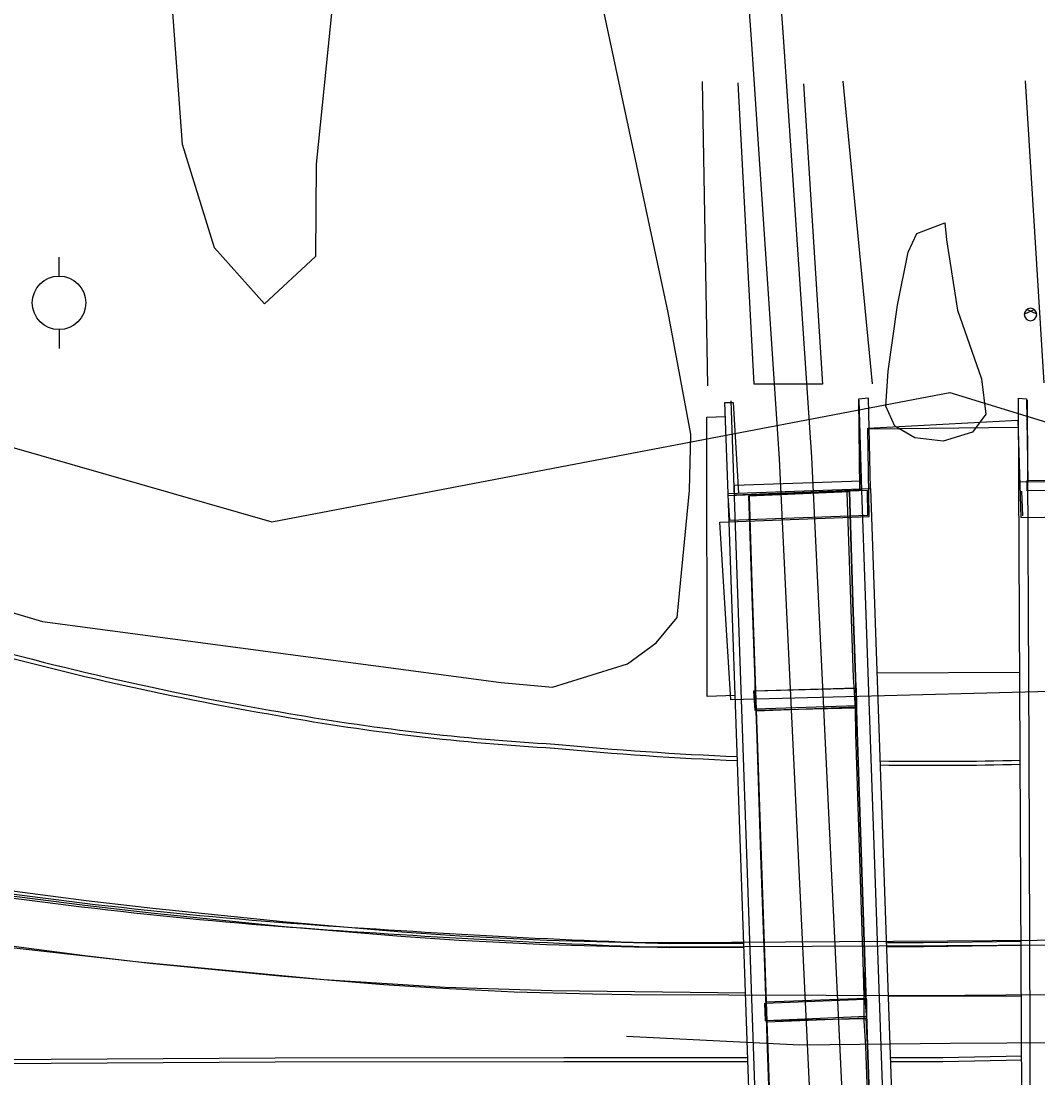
# Model space of a CAD drawing. Extents: x 2145380 to 2156929, y 139568 to 149130.
# Drawn here: x 2153863.9 to 2154015.9, y 142973.5 to 143131.5 of the extents above; entities that cross this region are included whole.
import ezdxf

# ---------------------------------------------------------------- set-up
doc = ezdxf.new("R2010")
doc.units = 0
for name, color, linetype in [('TOPO_Bridge', 7, 'Continuous'), ('TOPO_BRIDGE_Floor Deck', 7, 'Continuous'), ('TOPO_BRIDGE_Low Beam', 7, 'Continuous'), ('TOPO_BRIDGE_Pier', 7, 'Continuous'), ('TOPO_BRIDGE_Wingwall', 7, 'Continuous'), ('TOPO_Concrete', 7, 'Continuous'), ('TOPO_Curb Back', 7, 'Continuous'), ('TOPO_Curb Gut', 7, 'Continuous'), ('TOPO_Fence', 7, 'Continuous'), ('TOPO_Guardrail', 7, 'Continuous'), ('TOPO_Misc', 7, 'Continuous'), ('TOPO_Power Pole', 7, 'Continuous'), ('TOPO_RR Rail', 7, 'Continuous'), ('TOPO_Toe Bank', 7, 'Continuous'), ('TOPO_Top Bank', 7, 'Continuous'), ('TOPO_Tree', 7, 'Continuous'), ('TOPO_Tree Line', 7, 'Continuous'), ('TOPO_Wall Freestanding', 7, 'Continuous')]:
    doc.layers.add(name, color=color, linetype=linetype)

# ---------------------------------------------------------------- blocks, each defined once
blk = doc.blocks.new('POWPOL')
at = {"layer": 'TOPO_Power Pole'}
for p, q in [((0, 10.16), (0, 17.34)), ((0, -10.16), (0, -17.34))]:
    blk.add_line(p, q, dxfattribs=at)
blk.add_circle((0, 0), 10.16, dxfattribs=at)

msp = doc.modelspace()

# ---------------------------------------------------------------- linework, layer by layer
at = {"layer": 'TOPO_Bridge'}
for points in [[(2153989.56, 143061.4), (2153989.17, 143074.84)], [(2153989.17, 143074.84), (2153989.56, 143061.4), (2153994.39, 142922.36), (2153998.12, 142814.22)], [(2154014.35, 143074.81), (2154014.61, 143022.41), (2154014.94, 142922.49), (2154015.46, 142814.38)], [(2153978.92, 142813.66), (2153975.36, 142922.01), (2153970.09, 143074.74)]]:
    msp.add_lwpolyline(points, dxfattribs=at)
at = {"layer": 'TOPO_BRIDGE_Floor Deck'}
for points in [[(2154014.22, 142828.01), (2154013.11, 143062.6), (2154033.45, 143062.7), (2154034.56, 142828.11)], [(2153990.92, 143061.63), (2153999, 142829.23), (2153977.72, 142828.49), (2153969.63, 143060.89)]]:
    msp.add_lwpolyline(points, close=True, dxfattribs=at)
at = {"layer": 'TOPO_BRIDGE_Low Beam'}
for points in [[(2153976.61, 142947.48), (2153975.52, 142977.9), (2153975.15, 142988.8), (2153973.95, 143024.36), (2153973.65, 143032.79), (2153973.23, 143045.5), (2153972.72, 143060.52), (2153987.76, 143061.16), (2153988.27, 143044.54), (2153988.68, 143033.47), (2153988.91, 143025.27), (2153989.2, 143016.3), (2153990.11, 142989.34), (2153990.47, 142978.49), (2153991.18, 142957.93)], [(2153972.76, 143060.54), (2153973.64, 143032.93), (2153973.66, 143031.61)], [(2153995.48, 142828.12), (2153994.61, 142857.63), (2153994.53, 142859.16), (2153994.31, 142862.36), (2153994.22, 142866.3), (2153992.45, 142916.8), (2153992.33, 142920.59), (2153992.08, 142923.97), (2153992.03, 142927.73), (2153990.22, 142978.29), (2153989.98, 142982.05), (2153989.96, 142985.67), (2153989.87, 142989.31), (2153988.72, 143024.91), (2153988.69, 143028.64), (2153988.45, 143032), (2153988.37, 143033.38), (2153987.43, 143061.05)], [(2153988.77, 143031.79), (2153988.68, 143033.47), (2153988.68, 143033.47), (2153988.27, 143044.54), (2153987.76, 143061.16)], [(2153973.66, 143031.4), (2153973.65, 143032.79), (2153973.23, 143045.5), (2153972.72, 143060.52)], [(2153975.3, 142984.9), (2153975.15, 142988.8), (2153975.15, 142988.8), (2153974.54, 143006.75), (2153973.95, 143024.36), (2153973.81, 143028.36), (2153973.81, 143028.36)], [(2153973.84, 143028.31), (2153973.96, 143024.38), (2153975.4, 142981.53), (2153975.58, 142977.93), (2153977.3, 142927.45), (2153977.43, 142923.46), (2153977.47, 142920.14), (2153977.73, 142916.18), (2153979.45, 142865.65), (2153979.54, 142861.91), (2153979.55, 142858.61), (2153979.68, 142857.28), (2153980.71, 142827.57)], [(2153990.23, 142985.43), (2153990.11, 142989.34), (2153990.11, 142989.34), (2153989.2, 143016.3), (2153988.91, 143025.27), (2153988.77, 143028.93), (2153988.77, 143028.93)], [(2153989.87, 142989.31), (2153990.01, 142985.65)], [(2153977.4, 142923.37), (2153977.29, 142927.43), (2153976.61, 142947.48), (2153975.52, 142977.9), (2153975.39, 142981.84), (2153975.39, 142981.84)], [(2153992.22, 142923.98), (2153992.16, 142927.95), (2153992.16, 142927.95), (2153991.18, 142957.93), (2153990.47, 142978.49), (2153990.29, 142982.47), (2153990.29, 142982.47)]]:
    msp.add_lwpolyline(points, dxfattribs=at)
for points in [[(2153972.72, 143060.52), (2153987.76, 143061.16), (2153987.76, 143061.16), (2153972.72, 143060.52)], [(2153987.76, 143061.16), (2153972.72, 143060.52), (2153980.69, 142827.78), (2153995.48, 142828.19)], [(2153995.48, 142828.19), (2153995.48, 142828.19), (2153987.76, 143061.16), (2153987.76, 143061.16), (2153988.27, 143044.54), (2153988.68, 143033.47), (2153988.91, 143025.27), (2153989.2, 143016.3), (2153990.11, 142989.34), (2153990.47, 142978.49), (2153991.18, 142957.93), (2153992.16, 142927.95), (2153992.57, 142917.02), (2153993.23, 142896.5), (2153994.24, 142866.39), (2153994.53, 142857.67)], [(2153980.69, 142827.78), (2153980.69, 142827.78), (2153980.14, 142845.18), (2153979.71, 142857.24), (2153979.43, 142865.53), (2153978.51, 142892.51), (2153977.7, 142916.15), (2153977.29, 142927.43), (2153976.61, 142947.48), (2153975.52, 142977.9), (2153975.15, 142988.8), (2153973.95, 143024.36), (2153973.65, 143032.79), (2153973.23, 143045.5), (2153972.72, 143060.52), (2153972.72, 143060.52)]]:
    msp.add_lwpolyline(points, close=True, dxfattribs=at)
at = {"layer": 'TOPO_BRIDGE_Pier'}
for p, q in [((2153973.66, 143031.4), (2153973.66, 143031.4)), ((2153988.77, 143031.79), (2153988.77, 143031.79)), ((2153973.81, 143028.36), (2153973.81, 143028.36)), ((2153988.77, 143028.93), (2153988.77, 143028.93)), ((2153975.3, 142984.9), (2153975.3, 142984.9)), ((2153990.23, 142985.43), (2153990.23, 142985.43)), ((2153975.39, 142981.84), (2153975.39, 142981.84)), ((2153990.29, 142982.47), (2153990.29, 142982.47))]:
    msp.add_line(p, q, dxfattribs=at)
for points in [[(2153973.4, 143031.32), (2153973.64, 143028.5), (2153988.82, 143028.83), (2153988.71, 143031.79), (2153973.4, 143031.32)], [(2153988.78, 143031.68), (2153988.84, 143029.15), (2153973.71, 143028.64)], [(2153975.21, 142982.04), (2153975.11, 142984.68), (2153990.05, 142985.31), (2153990.34, 142982.38), (2153975.21, 142982.04)], [(2153990.3, 142985.26), (2153990.32, 142982.68), (2153975.32, 142982.08)]]:
    msp.add_lwpolyline(points, dxfattribs=at)
for points in [[(2153973.81, 143028.36), (2153973.66, 143031.4), (2153988.77, 143031.79), (2153988.77, 143028.93)], [(2153973.81, 143028.36), (2153973.66, 143031.4), (2153988.77, 143031.79), (2153988.77, 143028.93)], [(2153975.39, 142981.84), (2153975.3, 142984.9), (2153990.23, 142985.43), (2153990.29, 142982.47)], [(2153975.39, 142981.84), (2153975.3, 142984.9), (2153990.23, 142985.43), (2153990.29, 142982.47)]]:
    msp.add_lwpolyline(points, close=True, dxfattribs=at)
at = {"layer": 'TOPO_BRIDGE_Wingwall'}
for points in [[(2153970.58, 143060.63), (2153970.57, 143062.11), (2153989.53, 143062.79), (2153989.56, 143061.4), (2153970.58, 143060.63)], [(2154014.36, 143061.27), (2154014.36, 143062.82), (2154032.25, 143062.89), (2154032.34, 143061.41), (2154014.36, 143061.27)]]:
    msp.add_lwpolyline(points, dxfattribs=at)
at = {"layer": 'TOPO_Concrete'}
for p, q in [((2153990.72, 143070.53), (2154013.07, 143070.81)), ((2153991.87, 143034.07), (2154013.25, 143034.15))]:
    msp.add_line(p, q, dxfattribs=at)
for points in [[(2153970.68, 143030.69), (2153966.51, 143030.51), (2153966.42, 143072.29), (2153969.21, 143072.39)], [(2153970.01, 143030.03), (2153968.38, 143056.59), (2153990.72, 143057.46), (2153990.53, 143070.62), (2154012.97, 143071.84), (2154013.37, 143057.3), (2154034.65, 143057.59), (2154035.09, 143031.72), (2153970.01, 143030.03)], [(2153969.59, 143060.51), (2153969.85, 143056.91), (2153990.51, 143057.62), (2153990.46, 143061.33), (2153969.59, 143060.51)], [(2154013.51, 143061.21), (2154013.65, 143057.56)]]:
    msp.add_lwpolyline(points, dxfattribs=at)
at = {"layer": 'TOPO_Curb Back'}
for points in [[(2153702.83, 143036.84), (2153740.99, 143027.11), (2153753.17, 143023.45), (2153759.27, 143021.69), (2153768.45, 143019.16), (2153782.27, 143015.6), (2153796.15, 143012.32), (2153803.11, 143010.8), (2153814.13, 143008.55), (2153821.49, 143007.15), (2153836.27, 143004.58), (2153843.68, 143003.4), (2153858.54, 143001.25), (2153873.43, 142999.34), (2153883.38, 142998.2), (2153903.3, 142996.18), (2153920.7, 142994.71), (2153929.41, 142994.11), (2153942.48, 142993.45), (2153955.58, 142993.12), (2153962.13, 142993.1), (2154002.27, 142993.31), (2154103.21, 142993.97)], [(2153971.99, 142993.04), (2153960.92, 142993)], [(2153971.97, 142993.64), (2153960.93, 142993.6)], [(2154013.44, 142993.92), (2153998.86, 142993.73), (2153993.28, 142993.71)], [(2154013.44, 142993.32), (2153998.86, 142993.13), (2153993.3, 142993.11)], [(2153972.57, 142976.53), (2153945.07, 142976.54), (2153901.88, 142976.49), (2153834.85, 142976.1), (2153777.06, 142975.67), (2153729.42, 142975.29)], [(2153972.59, 142975.93), (2153945.07, 142975.94), (2153901.88, 142975.89), (2153834.85, 142975.5), (2153777.07, 142975.07), (2153729.42, 142974.69)], [(2154013.52, 142976.77), (2154001.73, 142976.52), (2153993.87, 142976.52)], [(2154013.52, 142976.17), (2154001.74, 142975.92), (2153993.9, 142975.92)]]:
    msp.add_lwpolyline(points, dxfattribs=at)
for centre, radius, start, end in [((2153981.06, 143489.18), 468.17, 253.8866, 260.3461), ((2153981.06, 143489.18), 467.57, 253.8858, 260.3464), ((2153962.92, 143364.69), 342.41, 259.8453, 266.7742), ((2153962.92, 143364.69), 341.81, 259.8449, 266.7762), ((2153990.74, 143513.63), 493.06, 264.5196, 267.7083), ((2153990.74, 143513.63), 492.46, 264.5183, 267.7031), ((2153999.89, 143603.98), 583.13, 269.25709, 271.31829), ((2153999.89, 143603.98), 583.73, 269.25991, 271.31721), ((2153959.32, 143725.93), 731.94, 260.60374, 265.53587), ((2153959.32, 143725.93), 731.34, 260.60467, 265.5358), ((2154011.25, 144442.45), 1450.33, 265.6936, 268.01133), ((2154011.25, 144442.45), 1449.73, 265.69363, 268.01087)]:
    msp.add_arc(centre, radius, start, end, dxfattribs=at)
at = {"layer": 'TOPO_Curb Gut'}
for points in [[(2153989.56, 143061.4), (2153989.17, 143074.84)], [(2153702.93, 143037.33), (2153741.09, 143027.63), (2153753.28, 143024.04), (2153759.38, 143022.32), (2153768.57, 143019.83), (2153782.38, 143016.31), (2153796.26, 143013.08), (2153803.22, 143011.56), (2153814.26, 143009.32), (2153821.64, 143007.92), (2153836.44, 143005.34), (2153843.86, 143004.15), (2153858.74, 143001.97), (2153873.65, 143000.04), (2153883.61, 142998.88), (2153903.56, 142996.83), (2153920.86, 142995.36), (2153929.52, 142994.76), (2153942.52, 142994.1), (2153955.54, 142993.78), (2153962.06, 142993.77), (2154002.43, 142994.01), (2154102.94, 142994.74)]]:
    msp.add_lwpolyline(points, dxfattribs=at)
at = {"layer": 'TOPO_Fence'}
msp.add_line((2154013.48, 142985.75), (2153993.56, 142985.68), dxfattribs=at)
for points in [[(2153704.79, 143028.38), (2153758.77, 143014.38), (2153779.21, 143009.17), (2153789.44, 143006.68), (2153804.85, 143003.18), (2153815.59, 143000.95), (2153822.78, 142999.56), (2153837.2, 142997.01), (2153844.43, 142995.84), (2153858.93, 142993.7), (2153873.46, 142991.82), (2153883.17, 142990.7), (2153902.61, 142988.77), (2153918.16, 142987.51), (2153925.95, 142986.99), (2153937.63, 142986.41), (2153949.33, 142986.07), (2153955.19, 142986.01), (2153998.83, 142985.84), (2154103.61, 142986.71), (2154203.9, 142987.46), (2154304.26, 142989.2)], [(2153972.23, 142986.18), (2153943.28, 142986.55), (2153927.34, 142987.02), (2153909.17, 142988.19), (2153881.51, 142990.81), (2153858.84, 142993.39), (2153833.89, 142997.48), (2153815.79, 143001.2), (2153788.86, 143006.82), (2153765.86, 143012.83), (2153742.65, 143019.03), (2153712.07, 143027.02)]]:
    msp.add_lwpolyline(points, dxfattribs=at)
at = {"layer": 'TOPO_Guardrail'}
msp.add_lwpolyline([(2153954.45, 142979.75), (2153980.33, 142978.48), (2154002.82, 142978.74), (2154104.25, 142979.32), (2154202.1, 142979.67), (2154255.84, 142980.38)], dxfattribs=at)
at = {"layer": 'TOPO_Misc'}
for points in [[(2154013.9, 143087.66), (2154015.37, 143088.39)], [(2154013.9, 143087.63), (2154013.9, 143087.63)], [(2154015.77, 143087.67), (2154014.31, 143088.4)], [(2154014.84, 143088.56), (2154014.84, 143088.56)], [(2154015.77, 143087.63), (2154015.77, 143087.63)], [(2154014.84, 143086.7), (2154014.84, 143086.7)]]:
    msp.add_lwpolyline(points, dxfattribs=at)
for radius, start, end in [(0.936, 90.1124, 180.1119), (0.932, 180.1128, 270.1123), (0.936, 359.8881, 89.8876), (0.932, 269.8877, 359.8872)]:
    msp.add_arc((2154014.84, 143087.63), radius, start, end, dxfattribs=at)
at = {"layer": 'TOPO_RR Rail'}
for points in [[(2153933.29, 143522.02), (2153936.74, 143496.38), (2153941.64, 143458.59), (2153946.87, 143415.31), (2153951.54, 143374.03), (2153956.58, 143325.2), (2153960.65, 143281.81), (2153964.85, 143235.33), (2153969.17, 143182.29), (2153973.06, 143128.8), (2153977.27, 143066.06), (2153982.01, 142967.15), (2153984.83, 142856.82), (2153985.78, 142801.87), (2153986.18, 142729.98), (2153987.04, 142659.62), (2153987.43, 142602.14), (2153987.84, 142557.84), (2153987.9, 142522.07), (2153988.18, 142475.65), (2153988.55, 142431.12), (2153988.69, 142382.6), (2153988.99, 142343.97), (2153989.03, 142322.32)], [(2153938.13, 143522.05), (2153941.5, 143497.01), (2153946.4, 143459.18), (2153951.64, 143415.87), (2153956.31, 143374.55), (2153961.35, 143325.67), (2153965.43, 143282.25), (2153969.63, 143235.74), (2153973.96, 143182.66), (2153977.85, 143129.14), (2153982.07, 143066.33), (2153986.81, 142967.33), (2153989.63, 142856.92), (2153990.58, 142801.92), (2153990.98, 142730.02), (2153991.84, 142659.67), (2153992.23, 142602.18), (2153992.64, 142557.86), (2153992.7, 142522.08), (2153992.98, 142475.68), (2153993.35, 142431.14), (2153993.49, 142382.62), (2153993.79, 142344), (2153993.83, 142322.35)]]:
    msp.add_lwpolyline(points, dxfattribs=at)
at = {"layer": 'TOPO_Toe Bank'}
for points in [[(2153966.58, 143076.98), (2153965.81, 143122.47)], [(2153991.2, 143077.26), (2153986.84, 143122.49)], [(2154016.87, 143077.44), (2154014.07, 143122.54)]]:
    msp.add_lwpolyline(points, dxfattribs=at)
at = {"layer": 'TOPO_Top Bank'}
for points in [[(2153983.74, 143077.23), (2153973.5, 143077.21), (2153971.12, 143122.25)], [(2153980.89, 143122.11), (2153983.74, 143077.23)], [(2153699.72, 143117.29), (2153802.42, 143085.05), (2153901.4, 143056.62), (2154002.76, 143075.98), (2154103.11, 143045.18)]]:
    msp.add_lwpolyline(points, dxfattribs=at)
at = {"layer": 'TOPO_Tree'}
msp.add_lwpolyline([(2154002.05, 143101.35), (2154002.26, 143098.8), (2154003.94, 143088.28), (2154007.53, 143078.04), (2154008.15, 143072.75), (2154006.15, 143070.05), (2154001.8, 143068.68), (2153997.54, 143069.2), (2153994.55, 143070.94), (2153993.19, 143073.94), (2153993.55, 143079.15), (2153994.97, 143089.03), (2153996.57, 143096.94), (2153997.82, 143099.73), (2154002.05, 143101.35)], dxfattribs=at)
at = {"layer": 'TOPO_Tree Line'}
for points in [[(2153914.92, 143177.74), (2153908.05, 143110.09), (2153907.91, 143096.28), (2153900.32, 143089.24), (2153892.85, 143097.6), (2153888.03, 143113.03), (2153884.81, 143157.33)], [(2153659.52, 143131.8), (2153660.09, 143125.79), (2153663.56, 143122.55), (2153671.98, 143118.74), (2153685.8, 143113.56), (2153699.55, 143103.03), (2153704.02, 143096.11), (2153709.13, 143091.61), (2153715.31, 143091.34), (2153719.75, 143094.07), (2153723.77, 143098.19), (2153732.03, 143099.4), (2153801.76, 143061.12), (2153867.13, 143041.73), (2153935.68, 143032.61), (2153943.37, 143031.93), (2153954.6, 143035.42), (2153958.87, 143038.55), (2153962.03, 143042.34), (2153963.87, 143061.31), (2153964.03, 143069.77), (2153960.64, 143087.95), (2153944.42, 143164.02)]]:
    msp.add_lwpolyline(points, dxfattribs=at)
at = {"layer": 'TOPO_Wall Freestanding'}
for points in [[(2153990.92, 143061.63), (2153990.62, 143075.14), (2153989.13, 143075), (2153989.26, 143061.58)], [(2154013.11, 143062.6), (2154013.05, 143075.11), (2154014.26, 143075.04), (2154014.44, 143062.61)], [(2153969.63, 143060.89), (2153969.13, 143074.48), (2153970.36, 143074.49), (2153971.18, 143060.95)]]:
    msp.add_lwpolyline(points, dxfattribs=at)

# ---------------------------------------------------------------- block references
at = {"layer": 'TOPO_Power Pole', "xscale": 0.39370000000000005, "yscale": 0.3937000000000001}
msp.add_blockref('POWPOL', (2153869.58, 143089.38), dxfattribs=at)

doc.saveas('drawing.dxf')
